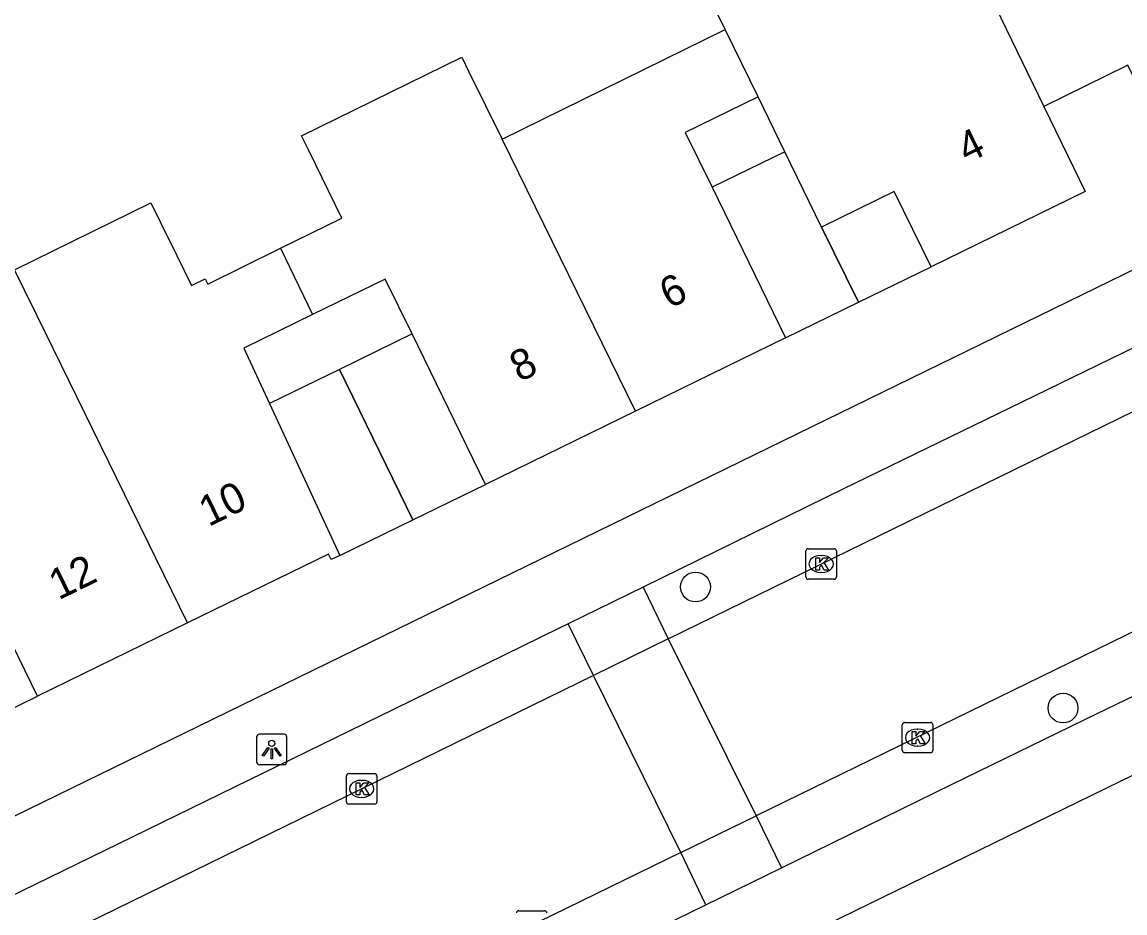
# Model space of a CAD drawing. Extents: x 160457 to 162082, y 388340 to 389736.
# Drawn here: x 161623.21 to 161659.4, y 388668.18 to 388697.42 of the extents above; entities that cross this region are included whole.
import ezdxf

# ---------------------------------------------------------------- set-up
doc = ezdxf.new("R2010")
doc.units = 0
for name, color, linetype in [('IMGEO_Boom', 7, 'Continuous'), ('IMGEO_Kolk', 7, 'Continuous'), ('IMGEO_Lichtpunt', 7, 'Continuous'), ('IMGEO_Pand', 7, 'Continuous'), ('IMGEO_Pand_nummerreeks', 7, 'Continuous'), ('IMGEO_Pand_overbouw', 7, 'Continuous'), ('IMGEO_Parkeervlak_open', 7, 'Continuous'), ('IMGEO_Rijbaan_lokaal_gesloten', 7, 'Continuous'), ('IMGEO_Rijbaan_lokaal_open', 7, 'Continuous'), ('IMGEO_Voetpad_open', 7, 'Continuous')]:
    doc.layers.add(name, color=color, linetype=linetype)

msp = doc.modelspace()

# ---------------------------------------------------------------- linework, layer by layer
at = {"layer": 'IMGEO_Boom'}
for centre in [(161645.312, 388678.875), (161657.372, 388674.901)]:
    msp.add_circle(centre, 0.489, dxfattribs=at)
at = {"layer": 'IMGEO_Kolk'}
for p, q in [((161648.936, 388679.204), (161648.936, 388680.056)), ((161649.011, 388680.13), (161649.863, 388680.13)), ((161649.424, 388679.91), (161649.449, 388679.91)), ((161649.937, 388680.056), (161649.937, 388679.204)), ((161649.447, 388679.35), (161649.422, 388679.35)), ((161649.863, 388679.13), (161649.011, 388679.13)), ((161652.099, 388673.506), (161652.099, 388674.358)), ((161652.174, 388674.432), (161653.026, 388674.432)), ((161652.587, 388674.212), (161652.612, 388674.212)), ((161653.1, 388674.358), (161653.1, 388673.506)), ((161653.026, 388673.432), (161652.174, 388673.432)), ((161652.61, 388673.652), (161652.585, 388673.652)), ((161633.857, 388671.823), (161633.857, 388672.675)), ((161633.932, 388672.749), (161634.784, 388672.749)), ((161634.858, 388672.675), (161634.858, 388671.823)), ((161634.345, 388672.529), (161634.37, 388672.529)), ((161634.368, 388671.969), (161634.343, 388671.969)), ((161634.784, 388671.749), (161633.932, 388671.749)), ((161639.51, 388668.251), (161640.362, 388668.251))]:
    msp.add_line(p, q, dxfattribs=at)
for points in [[(161648.936, 388679.204), (161648.936, 388680.056)], [(161649.011, 388680.13), (161649.863, 388680.13)], [(161649.937, 388680.056), (161649.937, 388679.204)], [(161649.257, 388679.83), (161649.38, 388679.83), (161649.38, 388679.679), (161649.51, 388679.83), (161649.674, 388679.83), (161649.528, 388679.679), (161649.681, 388679.43), (161649.529, 388679.43), (161649.444, 388679.594), (161649.38, 388679.527), (161649.38, 388679.43), (161649.257, 388679.43), (161649.257, 388679.83)], [(161649.863, 388679.13), (161649.011, 388679.13)], [(161652.099, 388673.506), (161652.099, 388674.358)], [(161652.174, 388674.432), (161653.026, 388674.432)], [(161652.42, 388674.132), (161652.543, 388674.132), (161652.543, 388673.981), (161652.673, 388674.132), (161652.837, 388674.132), (161652.691, 388673.981), (161652.844, 388673.732), (161652.692, 388673.732), (161652.607, 388673.896), (161652.543, 388673.829), (161652.543, 388673.732), (161652.42, 388673.732), (161652.42, 388674.132)], [(161653.1, 388674.358), (161653.1, 388673.506)], [(161653.026, 388673.432), (161652.174, 388673.432)], [(161633.857, 388671.823), (161633.857, 388672.675)], [(161633.932, 388672.749), (161634.784, 388672.749)], [(161634.858, 388672.675), (161634.858, 388671.823)], [(161634.178, 388672.449), (161634.301, 388672.449), (161634.301, 388672.298), (161634.431, 388672.449), (161634.595, 388672.449), (161634.449, 388672.298), (161634.602, 388672.049), (161634.45, 388672.049), (161634.365, 388672.213), (161634.301, 388672.146), (161634.301, 388672.049), (161634.178, 388672.049), (161634.178, 388672.449)], [(161634.784, 388671.749), (161633.932, 388671.749)], [(161639.51, 388668.251), (161640.362, 388668.251)]]:
    msp.add_lwpolyline(points, dxfattribs=at)
for centre, start, end in [((161649.013, 388680.054), 91.552, 178.448), ((161649.013, 388680.054), 91.552, 178.448), ((161649.861, 388680.054), 1.552, 88.448), ((161649.861, 388680.054), 1.552, 88.448), ((161649.013, 388679.206), 181.552, 268.448), ((161649.013, 388679.206), 181.552, 268.448), ((161649.861, 388679.206), 271.552, 358.448), ((161649.861, 388679.206), 271.552, 358.448), ((161652.176, 388674.356), 91.552, 178.448), ((161652.176, 388674.356), 91.552, 178.448), ((161653.024, 388674.356), 1.552, 88.448), ((161653.024, 388674.356), 1.552, 88.448), ((161652.176, 388673.508), 181.552, 268.448), ((161652.176, 388673.508), 181.552, 268.448), ((161653.024, 388673.508), 271.552, 358.448), ((161653.024, 388673.508), 271.552, 358.448), ((161633.934, 388672.673), 91.552, 178.448), ((161633.934, 388672.673), 91.552, 178.448), ((161634.782, 388672.673), 1.552, 88.448), ((161634.782, 388672.673), 1.552, 88.448), ((161633.934, 388671.825), 181.552, 268.448), ((161633.934, 388671.825), 181.552, 268.448), ((161634.782, 388671.825), 271.552, 358.448), ((161634.782, 388671.825), 271.552, 358.448), ((161639.512, 388668.175), 91.552, 178.448), ((161639.512, 388668.175), 91.552, 178.448), ((161640.36, 388668.175), 1.552, 88.448), ((161640.36, 388668.175), 1.552, 88.448)]:
    msp.add_arc(centre, 0.0765, start, end, dxfattribs=at)
for centre, major_axis, ratio, start_param, end_param in [((161649.423, 388679.63), (-0.387, 0.002), 0.722429, 4.712389, 7.853982), ((161649.448, 388679.63), (-0.39, 0.002), 0.717154, 1.570796, 4.712389), ((161652.586, 388673.932), (-0.387, 0.002), 0.722429, 4.712389, 7.853982), ((161652.611, 388673.932), (-0.39, 0.002), 0.717154, 1.570796, 4.712389), ((161634.344, 388672.249), (-0.387, 0.002), 0.722429, 4.712389, 7.853982), ((161634.369, 388672.249), (-0.39, 0.002), 0.717154, 1.570796, 4.712389)]:
    msp.add_ellipse(centre, major_axis=major_axis, ratio=ratio, start_param=start_param, end_param=end_param, dxfattribs=at)
at = {"layer": 'IMGEO_Lichtpunt'}
for p, q in [((161630.907, 388673.945), (161630.907, 388673.138)), ((161630.907, 388673.945), (161630.907, 388673.138)), ((161631.809, 388674.04), (161631.001, 388674.04)), ((161631.809, 388674.04), (161631.001, 388674.04)), ((161631.903, 388673.138), (161631.903, 388673.945)), ((161631.903, 388673.138), (161631.903, 388673.945)), ((161631.001, 388673.044), (161631.809, 388673.044)), ((161631.001, 388673.044), (161631.809, 388673.044))]:
    msp.add_line(p, q, dxfattribs=at)
for points in [[(161631.281, 388673.609), (161631.32, 388673.581), (161631.132, 388673.319), (161631.094, 388673.346), (161631.281, 388673.609)], [(161631.383, 388673.561), (161631.43, 388673.561), (161631.43, 388673.239), (161631.383, 388673.239), (161631.383, 388673.561)], [(161631.493, 388673.581), (161631.531, 388673.608), (161631.718, 388673.346), (161631.679, 388673.318), (161631.493, 388673.581)]]:
    msp.add_lwpolyline(points, dxfattribs=at)
msp.add_circle((161631.406, 388673.743), 0.0994, dxfattribs=at)
for centre, start, end in [((161631.001, 388673.945), 90, 180), ((161631.001, 388673.945), 90, 180), ((161631.809, 388673.945), 0, 90), ((161631.809, 388673.945), 0, 90), ((161631.001, 388673.138), 180, 270), ((161631.001, 388673.138), 180, 270), ((161631.809, 388673.138), 270, 0), ((161631.809, 388673.138), 270, 360)]:
    msp.add_arc(centre, 0.0946, start, end, dxfattribs=at)
at = {"layer": 'IMGEO_Pand'}
for points in [[(161646.291, 388697.168), (161645.175, 388699.438), (161646.523, 388700.097), (161645.865, 388701.445), (161651.1, 388704.002), (161652.847, 388700.391), (161653.745, 388700.833)], [(161674.377, 388703.454), (161673.477, 388700.835), (161672.354, 388701.221), (161671.329, 388698.327), (161669.072, 388699.12), (161660.122, 388694.729), (161659.497, 388696.004), (161656.738, 388694.639)], [(161653.745, 388700.833), (161656.738, 388694.639)], [(161638.969, 388693.568), (161646.291, 388697.168)], [(161647.366, 388694.958), (161646.291, 388697.168)], [(161631.693, 388689.99), (161633.71, 388690.982), (161632.62, 388693.199), (161632.386, 388693.676), (161637.645, 388696.262), (161637.879, 388695.785), (161638.969, 388693.568)], [(161647.366, 388694.958), (161644.975, 388693.792), (161645.854, 388691.995), (161648.27, 388687.054), (161643.34, 388684.643)], [(161656.738, 388694.639), (161658.101, 388691.853), (161653.043, 388689.382), (161651.836, 388691.853), (161649.451, 388690.688), (161648.244, 388693.16), (161647.366, 388694.958)], [(161643.34, 388684.643), (161638.969, 388693.568)], [(161622.965, 388689.284), (161627.44, 388691.481), (161627.768, 388690.813), (161628.29, 388689.751), (161628.775, 388688.766), (161629.222, 388688.986), (161629.306, 388688.816), (161631.693, 388689.99)], [(161631.693, 388689.99), (161632.749, 388687.816)], [(161628.647, 388677.696), (161624.245, 388686.675), (161623.705, 388687.776), (161623.294, 388688.613), (161622.965, 388689.284)], [(161643.34, 388684.643), (161638.426, 388682.239), (161636.01, 388687.18), (161635.131, 388688.977), (161632.749, 388687.816)], [(161632.749, 388687.816), (161630.488, 388686.714), (161631.329, 388684.899), (161633.642, 388679.909), (161633.353, 388679.775), (161633.271, 388679.957), (161628.647, 388677.696)], [(161628.647, 388677.696), (161623.723, 388675.289), (161621.307, 388680.231), (161620.429, 388682.027), (161618.05, 388680.869)]]:
    msp.add_lwpolyline(points, dxfattribs=at)
at = {"layer": 'IMGEO_Pand_overbouw'}
for points in [[(161645.854, 388691.995), (161648.27, 388687.054), (161650.656, 388688.218), (161649.451, 388690.688), (161648.244, 388693.16)], [(161649.451, 388690.688), (161650.656, 388688.218), (161653.043, 388689.382), (161651.836, 388691.853)], [(161638.426, 388682.239), (161636.01, 388687.18), (161633.625, 388686.018), (161636.034, 388681.074)], [(161631.329, 388684.899), (161633.642, 388679.909), (161636.034, 388681.074), (161633.625, 388686.018)], [(161621.307, 388680.231), (161618.919, 388679.068), (161621.327, 388674.123), (161623.723, 388675.289)]]:
    msp.add_lwpolyline(points, close=True, dxfattribs=at)
at = {"layer": 'IMGEO_Parkeervlak_open'}
for points in [[(161643.59, 388678.867), (161644.419, 388677.172)], [(161641.966, 388675.972), (161641.137, 388677.666)], [(161647.298, 388671.363), (161648.131, 388669.657)], [(161645.651, 388668.444), (161644.835, 388670.161)]]:
    msp.add_lwpolyline(points, dxfattribs=at)
at = {"layer": 'IMGEO_Rijbaan_lokaal_gesloten'}
for points in [[(161644.419, 388677.172), (161676.501, 388692.865), (161680.155, 388694.681), (161681.187, 388695.16)], [(161683.979, 388689.279), (161670.2, 388682.545), (161647.298, 388671.363)], [(161641.966, 388675.972), (161607.119, 388658.922)], [(161644.835, 388670.161), (161637.352, 388666.506)]]:
    msp.add_lwpolyline(points, dxfattribs=at)
at = {"layer": 'IMGEO_Rijbaan_lokaal_open'}
for points in [[(161644.419, 388677.172), (161641.966, 388675.972)], [(161644.419, 388677.172), (161647.298, 388671.363)], [(161644.835, 388670.161), (161641.966, 388675.972)], [(161644.835, 388670.161), (161647.298, 388671.363)]]:
    msp.add_lwpolyline(points, dxfattribs=at)
at = {"layer": 'IMGEO_Voetpad_open'}
for points in [[(161580.923, 388650.833), (161679.474, 388698.97)], [(161680.482, 388696.878), (161680.35, 388696.816), (161675.692, 388694.55), (161663.544, 388688.612), (161660.152, 388686.958), (161655.613, 388684.746), (161650.174, 388682.091), (161643.59, 388678.867)], [(161648.131, 388669.657), (161650.344, 388670.74), (161653.733, 388672.402), (161658.494, 388674.718), (161661.891, 388676.365), (161666.39, 388678.589), (161669.799, 388680.26), (161685.009, 388687.65)], [(161688.545, 388686.788), (161638.14, 388662.185)], [(161643.59, 388678.867), (161641.137, 388677.666)], [(161641.137, 388677.666), (161640.84, 388677.521), (161635.4, 388674.857), (161626.376, 388670.446), (161620.922, 388667.784), (161611.894, 388663.378), (161606.473, 388660.72), (161606.246, 388660.609)], [(161645.651, 388668.444), (161648.131, 388669.657)], [(161640.94, 388666.16), (161642.254, 388666.775), (161645.651, 388668.444)]]:
    msp.add_lwpolyline(points, dxfattribs=at)

# ---------------------------------------------------------------- texts
at = {"layer": 'IMGEO_Pand_nummerreeks'}
for s, rotation, p in [('4', 26.037, (161654.218, 388692.761)), ('6', 26.0647, (161644.454, 388687.993)), ('8', 26.0639, (161639.536, 388685.587)), ('10', 26.0524, (161629.333, 388680.838)), ('12', 26.0524, (161624.411, 388678.431))]:
    msp.add_text(s, height=1, rotation=rotation, dxfattribs=at).set_placement(p)

doc.saveas('drawing.dxf')
